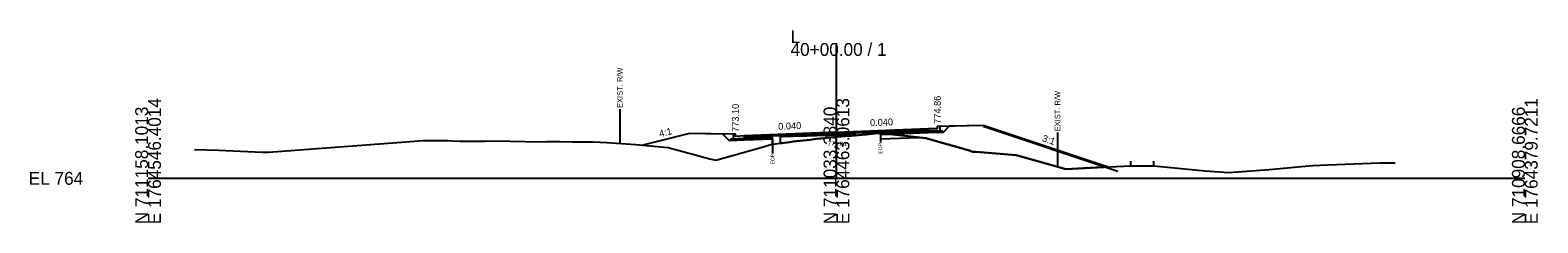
# Model space of a CAD drawing. Extents: x -26 to 5303, y -10 to 9578.
# Drawn here: x 2974.3 to 3302.8, y -9.7 to 32.3 of the extents above; entities that cross this region are included whole.
import ezdxf

# ---------------------------------------------------------------- set-up
doc = ezdxf.new("R2010")
doc.units = 0
for name, color, linetype in [('Default', 7, 'Continuous'), ('Exist CMT Pavement', 7, 'Continuous'), ('Exist Cross Section Cell', 7, 'Continuous'), ('Exist XS Ground Line', 7, 'Continuous'), ('Old_Level_10', 7, 'Continuous'), ('Old_Level_3', 7, 'Continuous'), ('Old_Level_4', 7, 'Continuous'), ('Prop CMT Conc Surface', 7, 'Continuous'), ('Prop CMT Concrete Structures', 7, 'Continuous'), ('Prop CMT Pvmt Course 1', 7, 'Continuous'), ('Prop CMT Pvmt Course 1 CG', 7, 'Continuous'), ('Prop CMT Pvmt Course 2', 7, 'Continuous'), ('Prop CMT Pvmt Course 3', 7, 'Continuous'), ('Prop CMT Pvmt Surface', 7, 'Continuous'), ('Prop CMT Slope Grass', 7, 'Continuous'), ('Prop CMT Subgrade Earthwork', 7, 'Continuous'), ('Prop Shade Light', 7, 'Continuous'), ('Prop XS Earthwork Shape', 7, 'Continuous'), ('Prop XS EOT Tick Mark', 7, 'Continuous'), ('Prop XS Hydro Elevations', 7, 'Continuous'), ('Prop XS SE Text', 7, 'Continuous'), ('Prop XS Side Slope Text', 7, 'Continuous'), ('Prop XS Wedging', 7, 'Continuous')]:
    doc.layers.add(name, color=color, linetype=linetype)

msp = doc.modelspace()

# ---------------------------------------------------------------- linework, layer by layer
at = {"layer": 'Exist CMT Pavement'}
msp.add_lwpolyline([(3136.08, 7.46), (3137.24, 7.58), (3137.78, 7.65), (3138.2, 7.69), (3139.79, 7.9), (3140.23, 7.95), (3140.54, 7.99), (3142.03, 8.16), (3143.55, 8.32), (3144.26, 8.41), (3145.63, 8.58), (3146.55, 8.69), (3147.44, 8.78), (3147.82, 8.82), (3148.22, 8.86), (3148.76, 8.9), (3149.56, 8.97), (3150, 9.01), (3151.17, 9.11), (3152.57, 9.23), (3153.26, 9.29), (3155.57, 9.49), (3156.45, 9.57), (3157.76, 9.68), (3158.37, 9.74), (3159.59, 9.82)], dxfattribs=at)
at = {"layer": 'Exist Cross Section Cell'}
for p, q in [((3150, 0), (3150, 29.47)), ((3000, 0), (3150, 0)), ((3150, 0), (3300, 0))]:
    msp.add_line(p, q, dxfattribs=at)
at = {"layer": 'Exist XS Ground Line'}
msp.add_lwpolyline([(3010.15, 6.26), (3015.53, 6.17), (3016.92, 6.09), (3024.97, 5.68), (3025.72, 5.67), (3026.27, 5.68), (3054.25, 7.83), (3059.98, 8.21), (3060.91, 8.21), (3064.92, 8.21), (3065.36, 8.21), (3066.35, 8.16), (3067.95, 8.07), (3068.77, 8.07), (3070.12, 8.06), (3070.65, 8.06), (3072.15, 8.06), (3073.45, 8.08), (3076.91, 8.16), (3078.87, 8.1), (3085.41, 7.98), (3086.89, 7.99), (3089.75, 8.01), (3092.43, 7.96), (3096.96, 7.94), (3099.98, 7.83), (3106.3, 7.39), (3113.36, 6.71), (3122.39, 4.24), (3123.74, 3.93), (3133.3, 6.66), (3135.67, 7.34), (3136.08, 7.46), (3137.24, 7.58), (3137.78, 7.65), (3138.2, 7.69), (3139.79, 7.9), (3140.23, 7.95), (3140.54, 7.99), (3142.11, 8.16), (3143.55, 8.32), (3144.26, 8.41), (3145.63, 8.58), (3146.55, 8.69), (3147.23, 8.76), (3147.87, 8.82), (3148.22, 8.86), (3148.65, 8.89), (3149.25, 8.94), (3149.56, 8.97), (3150, 9.01), (3151.17, 9.11), (3152.84, 9.26), (3153.26, 9.29), (3154.65, 9.41), (3155.57, 9.49), (3156.45, 9.57), (3157.76, 9.68), (3158.37, 9.74), (3159.59, 9.82), (3162.97, 9.45), (3169.51, 8.72), (3178.72, 6.1), (3179.74, 5.79), (3180.47, 5.79), (3189.17, 5.08), (3195.43, 3.33), (3200.02, 2.02), (3211.05, 2.59), (3214.12, 2.75), (3218.21, 2.75), (3219.19, 2.75), (3230.36, 1.61), (3235.52, 1.3), (3244.31, 1.95), (3251.33, 2.58), (3253.84, 2.79), (3257.11, 2.93), (3268.38, 3.36), (3270.01, 3.39), (3271.74, 3.39)], dxfattribs=at)
at = {"layer": 'Old_Level_10'}
for p, q in [((3102.79, 15.04), (3102.79, 7.64)), ((3198.17, 9.95), (3198.17, 2.55)), ((3136.08, 7.46), (3136.08, 5.41)), ((3159.59, 9.82), (3159.59, 7.77))]:
    msp.add_line(p, q, dxfattribs=at)
at = {"layer": 'Old_Level_4'}
msp.add_line((3182, 11.33), (3211.33, 1.56), dxfattribs=at)
at = {"layer": 'Prop CMT Conc Surface'}
for points in [[(3170, 10.86), (3172, 10.86)], [(3172, 10.86), (3172, 11.36), (3172.5, 11.36)], [(3128, 9.1), (3128, 9.6), (3127.5, 9.6)], [(3130, 9.26), (3128, 9.1)]]:
    msp.add_lwpolyline(points, dxfattribs=at)
at = {"layer": 'Prop CMT Concrete Structures'}
for points in [[(3170, 10.86), (3172, 10.86), (3172, 11.36), (3172.5, 11.36)], [(3172.5, 11.36), (3172.5, 10.38), (3170, 10.28)], [(3170, 10.28), (3170, 10.86)], [(3130, 9.26), (3128, 9.1), (3128, 9.6), (3127.5, 9.6)], [(3127.5, 9.6), (3127.5, 8.58), (3130, 8.68)], [(3130, 8.68), (3130, 9.26)]]:
    msp.add_lwpolyline(points, dxfattribs=at)
at = {"layer": 'Prop CMT Pvmt Course 1'}
for points in [[(3150, 10.06), (3130, 9.26)], [(3150, 10.06), (3170, 10.86)], [(3159.59, 10.2), (3150, 9.81)], [(3150, 9.81), (3150, 10.06)], [(3170, 10.61), (3159.59, 10.2)], [(3159.59, 10.2), (3159.59, 10.2)], [(3170, 10.86), (3170, 10.61)], [(3130, 9.26), (3130, 9.01)], [(3130, 9.01), (3136.08, 9.26)], [(3136.08, 9.26), (3150, 9.81)], [(3136.08, 9.26), (3136.08, 9.26)], [(3150, 9.81), (3150, 9.81), (3150, 9.81)]]:
    msp.add_lwpolyline(points, dxfattribs=at)
at = {"layer": 'Prop CMT Pvmt Course 1 CG'}
for points in [[(3170, 10.28), (3173, 10.4), (3173.32, 10.08)], [(3170, 9.95), (3170, 10.28)], [(3173.32, 10.08), (3170, 9.95)], [(3130, 8.68), (3127, 8.56), (3126.65, 8.21)], [(3126.65, 8.21), (3130, 8.35)], [(3130, 8.35), (3130, 8.68)]]:
    msp.add_lwpolyline(points, dxfattribs=at)
at = {"layer": 'Prop CMT Pvmt Course 2'}
for points in [[(3159.59, 10.2), (3170, 10.61)], [(3170, 10.28), (3159.59, 9.86)], [(3159.59, 9.86), (3159.59, 10.2)], [(3170, 10.61), (3170, 10.28)], [(3136.08, 9.26), (3130, 9.01)], [(3130, 9.01), (3130, 8.68)], [(3130, 8.68), (3136.08, 8.92)], [(3136.08, 8.92), (3136.08, 9.26)]]:
    msp.add_lwpolyline(points, dxfattribs=at)
at = {"layer": 'Prop CMT Pvmt Course 3'}
for points in [[(3159.59, 9.86), (3170, 10.28)], [(3170, 9.95), (3159.59, 9.53)], [(3159.59, 9.53), (3159.59, 9.86)], [(3170, 10.28), (3170, 9.95)], [(3136.08, 8.92), (3130, 8.68)], [(3130, 8.68), (3130, 8.35)], [(3130, 8.35), (3136.08, 8.59)], [(3136.08, 8.59), (3136.08, 8.92)]]:
    msp.add_lwpolyline(points, dxfattribs=at)
at = {"layer": 'Prop CMT Pvmt Surface'}
for points in [[(3150, 10.06), (3130, 9.26)], [(3150, 10.06), (3170, 10.86)]]:
    msp.add_lwpolyline(points, dxfattribs=at)
at = {"layer": 'Prop CMT Slope Grass'}
for points in [[(3172.5, 11.36), (3182, 11.55), (3209.19, 2.49)], [(3127.5, 9.6), (3118, 9.79), (3107.81, 7.25)]]:
    msp.add_lwpolyline(points, dxfattribs=at)
at = {"layer": 'Prop CMT Subgrade Earthwork'}
for p, q in [((3136.08, 8.59), (3136.08, 7.46)), ((3159.59, 9.53), (3159.59, 9.82))]:
    msp.add_line(p, q, dxfattribs=at)
for points in [[(3159.59, 9.53), (3170, 9.95)], [(3170, 9.97), (3173.32, 10.08), (3174.66, 11.42)], [(3170, 9.95), (3173.32, 10.08), (3174.65, 11.41)], [(3130, 8.35), (3126.65, 8.21), (3125.22, 9.65)], [(3136.08, 8.59), (3130, 8.35)]]:
    msp.add_lwpolyline(points, dxfattribs=at)
at = {"layer": 'Prop Shade Light'}
for p, q in [((3161.53, 9.61), (3159.59, 9.53)), ((3159.59, 9.53), (3159.59, 8.62)), ((3159.59, 8.62), (3167.89, 8.9)), ((3162.97, 9.45), (3161.53, 9.61)), ((3167.89, 8.9), (3162.97, 9.45))]:
    msp.add_line(p, q, dxfattribs=at)
at = {"layer": 'Prop XS Earthwork Shape'}
for points in [[(3173.32, 10.08), (3174.65, 11.41), (3182, 11.55), (3209.19, 2.49), (3200.02, 2.02), (3195.43, 3.33), (3189.17, 5.08), (3180.47, 5.79), (3179.74, 5.79), (3178.72, 6.1), (3169.51, 8.72), (3162.97, 9.45), (3161.53, 9.61), (3170, 9.95)], [(3182, 11.55), (3209.19, 2.49), (3200.02, 2.02), (3195.43, 3.33), (3189.17, 5.08), (3180.47, 5.79), (3179.74, 5.79), (3178.72, 6.1), (3169.51, 8.72), (3162.97, 9.45), (3161.53, 9.61), (3170, 9.95), (3173.32, 10.08), (3174.65, 11.41)], [(3135.67, 7.34), (3136.08, 7.46), (3136.08, 8.59), (3130, 8.35), (3126.65, 8.21), (3125.22, 9.65), (3118, 9.79), (3107.81, 7.25), (3113.36, 6.71), (3122.39, 4.24), (3123.74, 3.93), (3133.3, 6.66)], [(3159.59, 9.82), (3161.53, 9.61), (3159.59, 9.53)], [(3159.59, 9.53), (3159.59, 9.82), (3161.53, 9.61)]]:
    msp.add_lwpolyline(points, close=True, dxfattribs=at)
at = {"layer": 'Prop XS EOT Tick Mark'}
for p, q in [((3214.11, 3.75), (3214.11, 2.75)), ((3219.11, 3.75), (3219.11, 2.75)), ((3214.11, 2.75), (3219.11, 2.75))]:
    msp.add_line(p, q, dxfattribs=at)
at = {"layer": 'Prop XS Wedging'}
for points in [[(3137.78, 7.65), (3137.78, 9.45), (3138.2, 9.46), (3139.79, 9.51), (3140.23, 9.52), (3140.54, 9.53), (3142.03, 9.58), (3143.55, 9.62), (3144.26, 9.64), (3145.64, 9.68), (3146.55, 9.71), (3147.44, 9.74), (3147.82, 9.75), (3148.22, 9.76), (3148.76, 9.78), (3149.56, 9.8), (3150, 9.81), (3151.17, 9.85), (3152.57, 9.89), (3153.26, 9.91), (3155.57, 9.98), (3156.45, 10.01), (3157.76, 10.05), (3158.38, 10.07), (3159.59, 10.1), (3159.59, 9.82), (3158.38, 9.74), (3157.76, 9.68), (3156.45, 9.57), (3155.57, 9.49), (3153.26, 9.29), (3152.57, 9.23), (3151.17, 9.11), (3150, 9.01), (3149.56, 8.97), (3148.76, 8.9), (3148.22, 8.86), (3147.82, 8.82), (3147.44, 8.78), (3146.55, 8.69), (3145.64, 8.58), (3144.26, 8.4), (3143.55, 8.32), (3142.03, 8.15), (3140.54, 7.99), (3140.23, 7.95), (3139.79, 7.9), (3138.2, 7.69)], [(3137.78, 7.65), (3137.78, 9.12), (3138.2, 9.13), (3139.79, 9.18), (3140.23, 9.19), (3140.54, 9.2), (3142.03, 9.25), (3143.55, 9.29), (3144.26, 9.31), (3145.64, 9.35), (3146.55, 9.38), (3147.44, 9.41), (3147.82, 9.42), (3148.22, 9.43), (3148.76, 9.45), (3149.56, 9.47), (3150, 9.48), (3151.17, 9.52), (3152.57, 9.56), (3153.26, 9.58), (3153.96, 9.6), (3154.19, 9.37), (3153.26, 9.29), (3152.57, 9.23), (3151.17, 9.11), (3150, 9.01), (3149.56, 8.97), (3148.76, 8.9), (3148.22, 8.86), (3147.82, 8.82), (3147.44, 8.78), (3146.55, 8.69), (3145.64, 8.58), (3144.26, 8.4), (3143.55, 8.32), (3142.03, 8.15), (3140.54, 7.99), (3140.23, 7.95), (3139.79, 7.9), (3138.2, 7.69)]]:
    msp.add_lwpolyline(points, close=True, dxfattribs=at)

# ---------------------------------------------------------------- texts
at = {"layer": 'Default'}
msp.add_text('-', height=0.0001, dxfattribs=at).set_placement((3000, 0))
at = {"layer": 'Exist Cross Section Cell'}
for s, p in [('40+00.00 / 1', (3140, 26.67)), ('L', (3140, 29.47)), ('EL 764', (2974, -1.4))]:
    msp.add_text(s, height=2.8, dxfattribs=at).set_placement(p)
for s, p in [('E 1764546.4014', (3002.8, -10)), ('E 1764463.0613', (3152.8, -10)), ('E 1764379.7211', (3302.8, -10)), ('N 711158.1013', (3000, -10)), ('N 711033.3840', (3150, -10)), ('N 710908.6666', (3300, -10))]:
    msp.add_text(s, height=2.8, rotation=90, dxfattribs=at).set_placement(p)
at = {"layer": 'Old_Level_10'}
for s, height, p in [('EXIST. R/W', 1.181, (3103.39, 15.34)), ('EXIST. R/W', 1.181, (3198.76, 10.25)), ('EOP', 0.787, (3159.98, 5.38)), ('EOP', 0.787, (3136.47, 3.01))]:
    msp.add_text(s, height=height, rotation=90, dxfattribs=at).set_placement(p)
at = {"layer": 'Old_Level_3'}
msp.add_text('773.01', height=1, dxfattribs=at).set_placement((3148.05, 7.01))
at = {"layer": 'Prop XS Hydro Elevations'}
for s, p in [('774.86', (3172.75, 11.86)), ('773.10', (3128.75, 10.1))]:
    msp.add_text(s, height=1.5, rotation=90, dxfattribs=at).set_placement(p)
at = {"layer": 'Prop XS SE Text'}
for p in [(3137.34, 10.56), (3157.34, 11.36)]:
    msp.add_text('0.040', height=1.5, rotation=2.2906, dxfattribs=at).set_placement(p)
at = {"layer": 'Prop XS Side Slope Text'}
for s, rotation, p in [('4:1', 14.0362, (3111.57, 8.96)), ('3:1', 341.5651, (3194.71, 8.11))]:
    msp.add_text(s, height=1.5, rotation=rotation, dxfattribs=at).set_placement(p)

doc.saveas('drawing.dxf')
